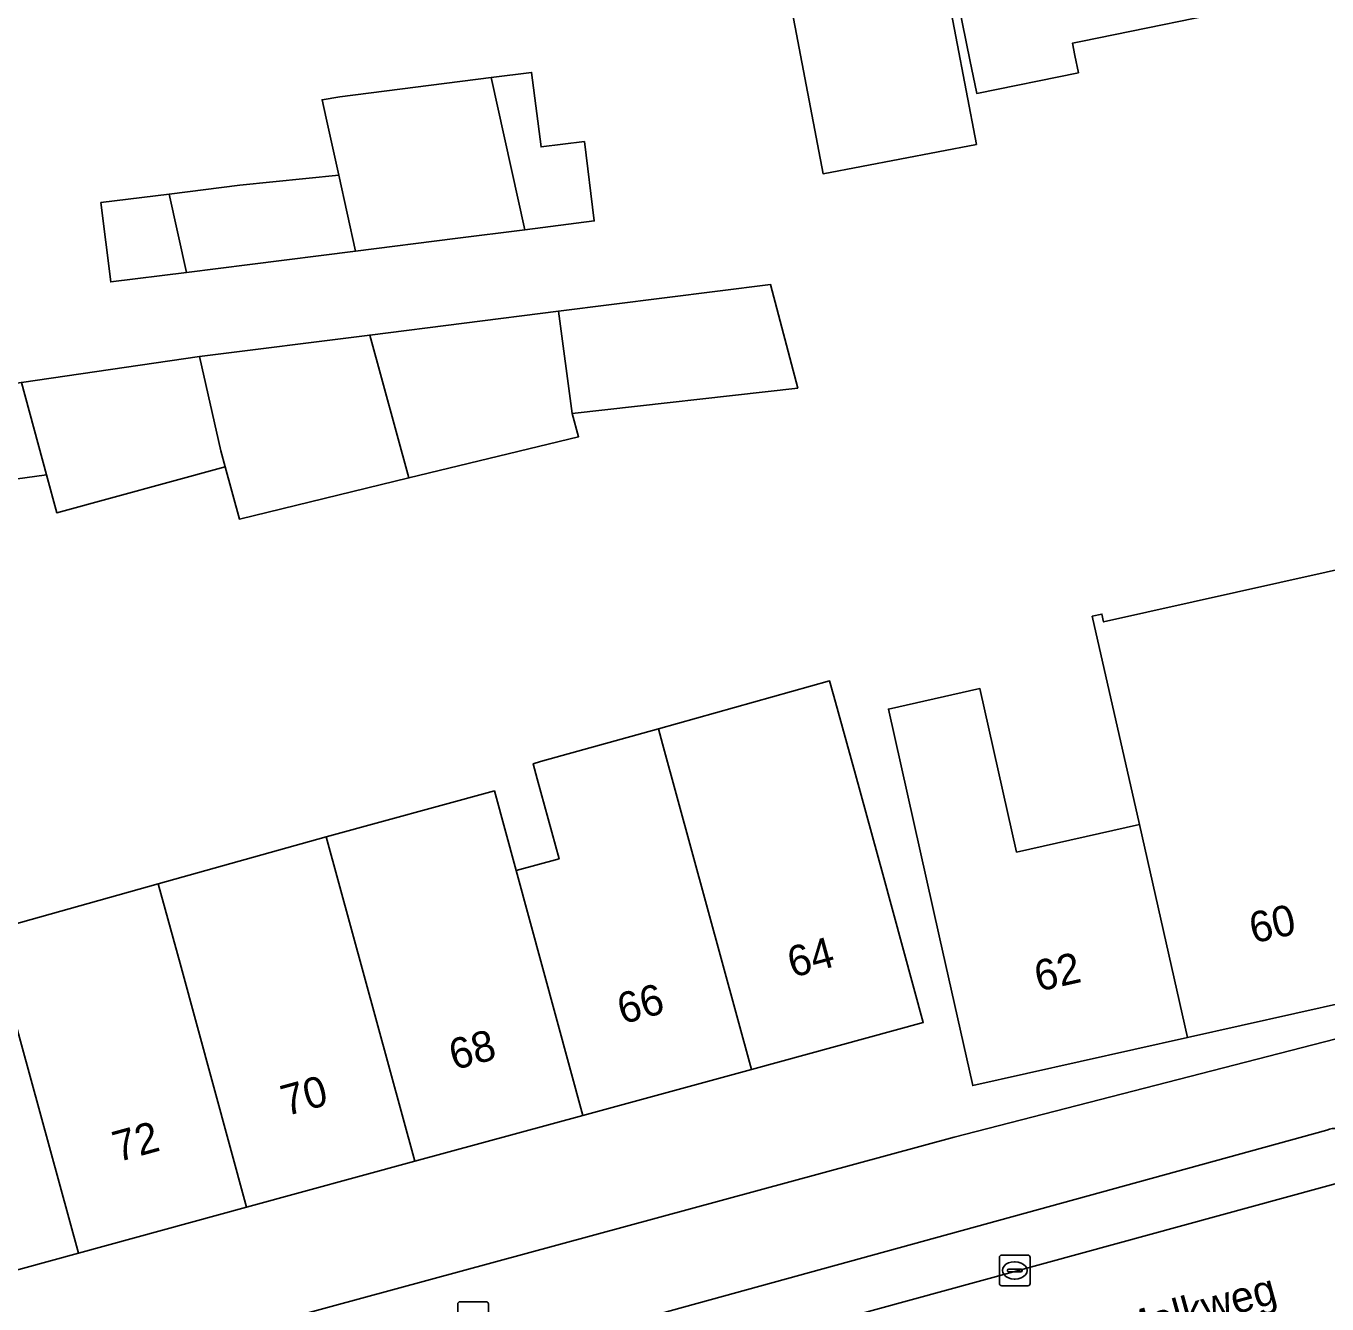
# Model space of a CAD drawing. Extents: x 163008 to 163854, y 382777 to 383982.
# Drawn here: x 163195.74 to 163238.12, y 383701.47 to 383743.09 of the extents above; entities that cross this region are included whole.
import ezdxf

# ---------------------------------------------------------------- set-up
doc = ezdxf.new("R2010")
doc.units = 0
for name, color, linetype in [('IMGEO_Erf', 7, 'Continuous'), ('IMGEO_Kolk', 7, 'Continuous'), ('IMGEO_Openbare_ruimte_label', 7, 'Continuous'), ('IMGEO_Pand', 7, 'Continuous'), ('IMGEO_Pand_nummerreeks', 7, 'Continuous'), ('IMGEO_Parkeervlak_open', 7, 'Continuous'), ('IMGEO_Rijbaan_lokaal_open', 7, 'Continuous'), ('IMGEO_Rioolput', 7, 'Continuous'), ('IMGEO_Voetpad_open', 7, 'Continuous')]:
    doc.layers.add(name, color=color, linetype=linetype)

msp = doc.modelspace()

# ---------------------------------------------------------------- linework, layer by layer
at = {"layer": 'IMGEO_Erf'}
for points in [[(163226.487, 383741.993), (163226.38, 383742.519), (163225.917, 383744.784), (163235.303, 383746.701), (163235.653, 383744.987), (163235.901, 383743.77), (163230.154, 383742.597), (163229.827, 383742.53), (163229.91, 383742.13), (163230.024, 383741.572), (163226.711, 383740.896)], [(163225.691, 383744.52), (163226.7, 383739.237), (163221.708, 383738.284), (163220.699, 383743.567)], [(163214.252, 383736.743), (163211.989, 383736.46), (163209.721, 383736.176), (163206.477, 383735.763), (163203.031, 383735.325), (163200.966, 383735.067), (163198.5, 383734.758), (163198.177, 383737.343), (163200.4, 383737.621), (163202.708, 383737.909), (163205.928, 383738.238), (163205.516, 383740.094), (163205.384, 383740.691), (163205.961, 383740.787), (163210.889, 383741.414), (163212.21, 383741.582), (163212.519, 383739.158), (163213.929, 383739.327)]]:
    msp.add_lwpolyline(points, close=True, dxfattribs=at)
for points in [[(163195.587, 383731.486), (163201.396, 383732.329), (163206.939, 383733.028), (163213.086, 383733.804), (163219.992, 383734.676), (163220.879, 383731.298), (163213.535, 383730.473), (163213.741, 383729.714), (163208.211, 383728.373), (163202.692, 383727.033), (163202.228, 383728.731), (163196.739, 383727.239), (163196.409, 383728.476), (163190.736, 383727.693)], [(163169.191, 383691.469), (163225.973, 383706.902), (163242.045, 383711.035), (163261.121, 383716.284), (163259.998, 383721.157), (163259.308, 383724.216), (163258.506, 383727.772), (163261.939, 383728.546), (163261.697, 383729.621), (163265.942, 383730.578), (163266.177, 383729.537), (163269.865, 383730.368), (163270.215, 383728.814), (163271.315, 383723.936), (163267.9, 383723.165), (163268.944, 383718.534), (163282.25, 383722.208)], [(163240.57, 383711.711), (163233.575, 383710.144), (163226.582, 383708.577), (163225.489, 383713.456), (163223.833, 383720.844), (163226.816, 383721.512), (163228.01, 383716.185), (163232.019, 383717.083), (163230.477, 383723.869), (163230.789, 383723.939), (163230.846, 383723.685), (163239.503, 383725.621)], [(163194.578, 383713.623), (163200.047, 383715.152), (163205.517, 383716.681), (163210.996, 383718.177), (163211.704, 383715.584), (163213.104, 383715.966), (163212.394, 383718.567), (163212.258, 383719.063), (163212.499, 383719.131), (163216.339, 383720.204), (163221.915, 383721.763), (163222.052, 383721.267), (163222.757, 383718.711), (163223.653, 383715.461), (163224.971, 383710.637), (163219.369, 383709.107), (163213.883, 383707.609), (163208.404, 383706.112), (163202.924, 383704.616), (163197.445, 383703.119), (163191.965, 383701.623)]]:
    msp.add_lwpolyline(points, dxfattribs=at)
at = {"layer": 'IMGEO_Kolk'}
for p, q in [((163227.525, 383703.058), (163228.377, 383703.058)), ((163227.45, 383702.132), (163227.45, 383702.984)), ((163227.709, 383702.552), (163227.709, 383702.564)), ((163227.752, 383702.601), (163228.15, 383702.601)), ((163227.938, 383702.838), (163227.963, 383702.838)), ((163228.193, 383702.564), (163228.193, 383702.552)), ((163228.451, 383702.984), (163228.451, 383702.132)), ((163228.147, 383702.515), (163227.749, 383702.515)), ((163227.961, 383702.278), (163227.936, 383702.278)), ((163228.377, 383702.058), (163227.525, 383702.058))]:
    msp.add_line(p, q, dxfattribs=at)
for points in [[(163227.525, 383703.058), (163228.377, 383703.058)], [(163227.45, 383702.132), (163227.45, 383702.984)], [(163228.451, 383702.984), (163228.451, 383702.132)], [(163228.377, 383702.058), (163227.525, 383702.058)]]:
    msp.add_lwpolyline(points, dxfattribs=at)
for centre, radius, start, end in [((163227.527, 383702.982), 0.0765, 91.552, 178.448), ((163227.527, 383702.982), 0.0765, 91.552, 178.448), ((163228.375, 383702.982), 0.0765, 1.552, 88.448), ((163228.375, 383702.982), 0.0765, 1.552, 88.448), ((163227.749, 383702.561), 0.0403, 85.8775, 175.7526), ((163228.154, 383702.563), 0.0386, 1.7309, 96.639), ((163227.746, 383702.551), 0.0366, 178.938, 274.7102), ((163228.15, 383702.558), 0.043, 264.8664, 352.4533), ((163227.527, 383702.134), 0.0765, 181.552, 268.448), ((163227.527, 383702.134), 0.0765, 181.552, 268.448), ((163228.375, 383702.134), 0.0765, 271.552, 358.448), ((163228.375, 383702.134), 0.0765, 271.552, 358.448)]:
    msp.add_arc(centre, radius, start, end, dxfattribs=at)
for centre, major_axis, ratio, start_param, end_param in [((163227.937, 383702.558), (-0.387, 0.002), 0.722429, 4.712389, 7.853982), ((163227.962, 383702.558), (-0.39, 0.002), 0.717154, 1.570796, 4.712389)]:
    msp.add_ellipse(centre, major_axis=major_axis, ratio=ratio, start_param=start_param, end_param=end_param, dxfattribs=at)
at = {"layer": 'IMGEO_Pand'}
for points in [[(163226.38, 383742.519), (163226.487, 383741.993), (163226.711, 383740.896), (163230.024, 383741.572), (163229.91, 383742.13), (163229.827, 383742.53), (163230.154, 383742.597), (163235.901, 383743.77), (163235.653, 383744.987), (163235.303, 383746.701), (163225.917, 383744.784)], [(163225.691, 383744.52), (163220.699, 383743.567), (163221.708, 383738.284), (163226.7, 383739.237)], [(163211.989, 383736.46), (163214.252, 383736.743), (163213.929, 383739.327), (163212.519, 383739.158), (163212.21, 383741.582), (163210.889, 383741.414)], [(163211.989, 383736.46), (163210.889, 383741.414), (163205.961, 383740.787), (163205.384, 383740.691), (163205.516, 383740.094), (163205.928, 383738.238), (163206.477, 383735.763), (163209.721, 383736.176)], [(163200.4, 383737.621), (163200.966, 383735.067), (163203.031, 383735.325), (163206.477, 383735.763), (163205.928, 383738.238), (163202.708, 383737.909)], [(163200.4, 383737.621), (163198.177, 383737.343), (163198.5, 383734.758), (163200.966, 383735.067)], [(163213.086, 383733.804), (163213.535, 383730.473), (163220.879, 383731.298), (163219.992, 383734.676)], [(163213.086, 383733.804), (163206.939, 383733.028), (163208.211, 383728.373), (163213.741, 383729.714), (163213.535, 383730.473)], [(163201.396, 383732.329), (163202.084, 383729.259), (163202.228, 383728.731), (163202.692, 383727.033), (163208.211, 383728.373), (163206.939, 383733.028)], [(163196.409, 383728.476), (163196.739, 383727.239), (163202.228, 383728.731), (163202.084, 383729.259), (163201.396, 383732.329), (163195.587, 383731.486)], [(163196.409, 383728.476), (163195.587, 383731.486), (163190.123, 383730.693), (163190.313, 383729.242), (163190.736, 383727.693)], [(163241.423, 383718.512), (163239.503, 383725.621), (163230.846, 383723.685), (163230.789, 383723.939), (163230.477, 383723.869), (163232.019, 383717.083), (163233.575, 383710.144), (163240.57, 383711.711), (163239.477, 383716.591), (163239.16, 383718.005)], [(163223.653, 383715.461), (163222.757, 383718.711), (163222.052, 383721.267), (163221.915, 383721.763), (163216.339, 383720.204), (163216.475, 383719.708), (163219.369, 383709.107), (163224.971, 383710.637)], [(163232.019, 383717.083), (163228.01, 383716.185), (163226.816, 383721.512), (163223.833, 383720.844), (163225.489, 383713.456), (163226.582, 383708.577), (163233.575, 383710.144)], [(163216.475, 383719.708), (163216.339, 383720.204), (163212.499, 383719.131), (163212.258, 383719.063), (163212.394, 383718.567), (163213.104, 383715.966), (163211.704, 383715.584), (163213.883, 383707.609), (163219.369, 383709.107)], [(163211.704, 383715.584), (163210.996, 383718.177), (163205.517, 383716.681), (163208.404, 383706.112), (163213.883, 383707.609)], [(163200.757, 383712.552), (163202.924, 383704.616), (163208.404, 383706.112), (163205.517, 383716.681), (163200.047, 383715.152)], [(163194.578, 383713.623), (163193.835, 383716.345), (163193.531, 383716.262), (163192.422, 383715.96), (163192.014, 383715.121), (163192.31, 383714.038), (163188.835, 383713.089), (163189.798, 383709.559), (163191.965, 383701.623), (163197.445, 383703.119), (163195.278, 383711.056)], [(163200.757, 383712.552), (163200.047, 383715.152), (163194.578, 383713.623), (163195.278, 383711.056), (163197.445, 383703.119), (163202.924, 383704.616)]]:
    msp.add_lwpolyline(points, close=True, dxfattribs=at)
at = {"layer": 'IMGEO_Parkeervlak_open'}
for points in [[(163238.122, 383707.13), (163191.332, 383694.26), (163170.273, 383688.608), (163164.434, 383687.041), (163140.525, 383680.624)], [(163137.21, 383677.691), (163172.951, 383687.473), (163175.593, 383688.197), (163241.241, 383706.164)]]:
    msp.add_lwpolyline(points, dxfattribs=at)
msp.add_arc((163238.373, 383706.567), 0.617, 48.5674, 114.0056, dxfattribs=at)
at = {"layer": 'IMGEO_Rijbaan_lokaal_open'}
msp.add_lwpolyline([(163258.083, 383705.991), (163256.854, 383710.426), (163245.198, 383707.244), (163241.498, 383706.234), (163241.388, 383706.204), (163241.241, 383706.164), (163175.593, 383688.197), (163176.819, 383683.765), (163194.145, 383688.516), (163194.281, 383688.521), (163198.095, 383689.598), (163216.973, 383694.775), (163223.562, 383696.582)], close=True, dxfattribs=at)
at = {"layer": 'IMGEO_Rioolput'}
for p, q in [((163209.802, 383700.613), (163209.802, 383701.465)), ((163209.877, 383701.539), (163210.729, 383701.539)), ((163210.803, 383701.465), (163210.803, 383700.613))]:
    msp.add_line(p, q, dxfattribs=at)
for points in [[(163209.802, 383700.613), (163209.802, 383701.465)], [(163209.877, 383701.539), (163210.729, 383701.539)], [(163210.803, 383701.465), (163210.803, 383700.613)]]:
    msp.add_lwpolyline(points, dxfattribs=at)
for centre, start, end in [((163209.879, 383701.463), 91.552, 178.448), ((163209.879, 383701.463), 91.552, 178.448), ((163210.727, 383701.463), 1.552, 88.448), ((163210.727, 383701.463), 1.552, 88.448)]:
    msp.add_arc(centre, 0.0765, start, end, dxfattribs=at)
at = {"layer": 'IMGEO_Voetpad_open'}
msp.add_lwpolyline([(163346.588, 383743.249), (163340.162, 383739.998), (163333.582, 383736.669), (163333.018, 383737.783), (163316.721, 383732.415), (163315.71, 383732.082), (163316.054, 383731.008), (163308.39, 383728.558), (163300.723, 383726.106), (163298.053, 383725.418), (163290.312, 383723.243), (163282.57, 383721.068), (163282.25, 383722.208), (163268.944, 383718.534), (163269.048, 383718.072), (163261.121, 383716.284), (163242.045, 383711.035), (163225.973, 383706.902), (163169.191, 383691.469), (163169.732, 383688.86), (163170.179, 383688.982), (163170.273, 383688.608), (163191.332, 383694.26), (163238.122, 383707.13)], dxfattribs=at)
msp.add_arc((163238.373, 383706.567), 0.617, 48.5674, 114.0056, dxfattribs=at)

# ---------------------------------------------------------------- texts
at = {"layer": 'IMGEO_Openbare_ruimte_label'}
msp.add_text('Melkweg', height=1, rotation=15.3707, dxfattribs=at).set_placement((163231.467, 383700.117))
at = {"layer": 'IMGEO_Pand_nummerreeks'}
for s, rotation, p in [('60', 12.6285, (163235.719, 383713.206)), ('64', 15.2751, (163220.71, 383712.086)), ('62', 12.6285, (163228.719, 383711.638)), ('66', 15.2751, (163215.166, 383710.571)), ('68', 15.2751, (163209.685, 383709.075)), ('70', 15.2733, (163204.205, 383707.579)), ('72', 15.2693, (163198.722, 383706.081))]:
    msp.add_text(s, height=1, rotation=rotation, dxfattribs=at).set_placement(p)

doc.saveas('drawing.dxf')
